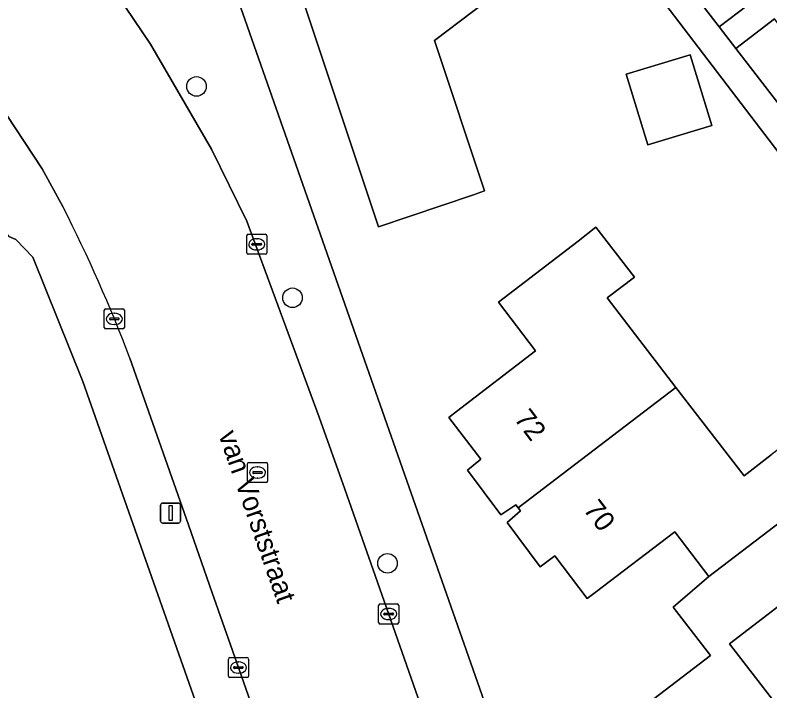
# Model space of a CAD drawing. Extents: x 160023 to 161302, y 384750 to 385707.
# Drawn here: x 160269.83 to 160307.48, y 385616.56 to 385650.29 of the extents above; entities that cross this region are included whole.
import ezdxf

# ---------------------------------------------------------------- set-up
doc = ezdxf.new("R2010")
doc.units = 0
for name, color, linetype in [('IMGEO_Boom', 7, 'Continuous'), ('IMGEO_Erf', 7, 'Continuous'), ('IMGEO_Kolk', 7, 'Continuous'), ('IMGEO_Lichtmast', 7, 'Continuous'), ('IMGEO_Openbare_ruimte_label', 7, 'Continuous'), ('IMGEO_Pand', 7, 'Continuous'), ('IMGEO_Pand_nummerreeks', 7, 'Continuous'), ('IMGEO_Rijbaan_lokaal_gesloten', 7, 'Continuous'), ('IMGEO_Rioolput', 7, 'Continuous'), ('IMGEO_Voetpad_open', 7, 'Continuous')]:
    doc.layers.add(name, color=color, linetype=linetype)

msp = doc.modelspace()

# ---------------------------------------------------------------- linework, layer by layer
at = {"layer": 'IMGEO_Boom'}
for centre in [(160278.878, 385646.73), (160283.665, 385636.181), (160288.404, 385622.926)]:
    msp.add_circle(centre, 0.489, dxfattribs=at)
at = {"layer": 'IMGEO_Erf'}
for points in [[(160315.41, 385630.783), (160317.936, 385632.772), (160315.392, 385636.084), (160312.907, 385639.319), (160311.734, 385638.418), (160304.386, 385648.058), (160298.909, 385655.242), (160295.124, 385652.357), (160290.744, 385649.019), (160293.238, 385641.513), (160292.688, 385641.327), (160287.95, 385639.727), (160283.567, 385652.918), (160285.105, 385654.093), (160286.06, 385654.822), (160284.956, 385656.257), (160283.991, 385655.569), (160280.931, 385659.598), (160287.568, 385664.676), (160288.328, 385663.717), (160290.928, 385665.71), (160287.22, 385670.566), (160279.57, 385664.725)], [(160278.003, 385659.494), (160305.037, 385582.381), (160308.072, 385578.388), (160320.515, 385587.811), (160324.642, 385590.935), (160326.84, 385592.599), (160338.242, 385601.232), (160336.845, 385603.015), (160336.693, 385602.9), (160335.882, 385603.962), (160331.468, 385609.765), (160329.527, 385608.275), (160328.183, 385610.027), (160330.124, 385611.516), (160325.773, 385617.171), (160324.685, 385616.343), (160323.483, 385617.925), (160324.572, 385618.752), (160315.41, 385630.783)], [(160306.881, 385651.193), (160304.948, 385649.709), (160305.78, 385648.626), (160307.713, 385650.111)], [(160273.209, 385632.008), (160270.708, 385638.209), (160269.866, 385639.099), (160269.52, 385639.244), (160269.219, 385639.37), (160268.523, 385639.463), (160255.766, 385638.887)], [(160300.563, 385615.292), (160304.517, 385618.325), (160302.653, 385620.74), (160304.438, 385622.272), (160302.728, 385624.495), (160298.759, 385621.472), (160298.355, 385621.165), (160296.75, 385623.309), (160296.023, 385622.758), (160294.372, 385624.971), (160295.043, 385625.548), (160294.924, 385625.702), (160294.812, 385625.847), (160294.058, 385625.351), (160292.387, 385627.578), (160293.057, 385628.119), (160291.458, 385630.213), (160291.849, 385630.513), (160295.778, 385633.534), (160293.941, 385635.966), (160297.906, 385639.013), (160298.802, 385639.702), (160300.715, 385637.212), (160299.361, 385636.171), (160302.791, 385631.71), (160306.187, 385627.292), (160307.543, 385628.335)], [(160253.698, 385637.736), (160237.989, 385614.818), (160241.217, 385612.605), (160243.222, 385615.534), (160247.754, 385612.501), (160245.685, 385609.496), (160251.057, 385605.648), (160257.541, 385610.298), (160257.738, 385610.439), (160259.549, 385607.896), (160259.663, 385607.736), (160251.93, 385602.297), (160254.017, 385594.181), (160256.775, 385596.163), (160257.039, 385595.795), (160260.079, 385591.562), (160264.225, 385585.791), (160272.709, 385590.922), (160284.678, 385599.386), (160284.544, 385599.766), (160273.209, 385632.008)], [(160311.323, 385623.421), (160305.467, 385618.916), (160308.897, 385614.457)]]:
    msp.add_lwpolyline(points, dxfattribs=at)
msp.add_lwpolyline([(160301.387, 385643.808), (160300.315, 385647.342), (160302.066, 385647.873), (160303.503, 385648.309), (160304.575, 385644.775)], close=True, dxfattribs=at)
at = {"layer": 'IMGEO_Kolk'}
for p, q in [((160281.383, 385638.426), (160281.383, 385639.278)), ((160281.458, 385639.352), (160282.31, 385639.352)), ((160281.871, 385639.132), (160281.896, 385639.132)), ((160282.384, 385639.278), (160282.384, 385638.426)), ((160281.642, 385638.846), (160281.642, 385638.858)), ((160282.08, 385638.809), (160281.682, 385638.809)), ((160281.685, 385638.895), (160282.083, 385638.895)), ((160282.126, 385638.858), (160282.126, 385638.846)), ((160282.31, 385638.352), (160281.458, 385638.352)), ((160281.894, 385638.572), (160281.869, 385638.572)), ((160274.278, 385634.704), (160274.278, 385635.556)), ((160274.353, 385635.63), (160275.205, 385635.63)), ((160274.766, 385635.41), (160274.791, 385635.41)), ((160275.279, 385635.556), (160275.279, 385634.704)), ((160274.537, 385635.124), (160274.537, 385635.136)), ((160274.975, 385635.087), (160274.577, 385635.087)), ((160274.58, 385635.173), (160274.978, 385635.173)), ((160275.021, 385635.136), (160275.021, 385635.124)), ((160275.205, 385634.63), (160274.353, 385634.63)), ((160274.789, 385634.85), (160274.764, 385634.85)), ((160287.962, 385619.971), (160287.962, 385620.823)), ((160288.037, 385620.897), (160288.889, 385620.897)), ((160288.45, 385620.677), (160288.475, 385620.677)), ((160288.963, 385620.823), (160288.963, 385619.971)), ((160288.221, 385620.391), (160288.221, 385620.403)), ((160288.659, 385620.354), (160288.261, 385620.354)), ((160288.264, 385620.44), (160288.662, 385620.44)), ((160288.705, 385620.403), (160288.705, 385620.391)), ((160288.889, 385619.897), (160288.037, 385619.897)), ((160288.473, 385620.117), (160288.448, 385620.117)), ((160280.469, 385617.299), (160280.469, 385618.151)), ((160280.544, 385618.225), (160281.396, 385618.225)), ((160280.957, 385618.005), (160280.982, 385618.005)), ((160281.47, 385618.151), (160281.47, 385617.299)), ((160280.728, 385617.719), (160280.728, 385617.731)), ((160281.166, 385617.682), (160280.768, 385617.682)), ((160280.771, 385617.768), (160281.169, 385617.768)), ((160281.212, 385617.731), (160281.212, 385617.719)), ((160280.98, 385617.445), (160280.955, 385617.445)), ((160281.396, 385617.225), (160280.544, 385617.225))]:
    msp.add_line(p, q, dxfattribs=at)
for points in [[(160281.383, 385638.426), (160281.383, 385639.278)], [(160281.458, 385639.352), (160282.31, 385639.352)], [(160282.384, 385639.278), (160282.384, 385638.426)], [(160282.31, 385638.352), (160281.458, 385638.352)], [(160274.278, 385634.704), (160274.278, 385635.556)], [(160274.353, 385635.63), (160275.205, 385635.63)], [(160275.279, 385635.556), (160275.279, 385634.704)], [(160275.205, 385634.63), (160274.353, 385634.63)], [(160287.962, 385619.971), (160287.962, 385620.823)], [(160288.037, 385620.897), (160288.889, 385620.897)], [(160288.963, 385620.823), (160288.963, 385619.971)], [(160288.889, 385619.897), (160288.037, 385619.897)], [(160280.469, 385617.299), (160280.469, 385618.151)], [(160280.544, 385618.225), (160281.396, 385618.225)], [(160281.47, 385618.151), (160281.47, 385617.299)], [(160281.396, 385617.225), (160280.544, 385617.225)]]:
    msp.add_lwpolyline(points, dxfattribs=at)
for centre, radius, start, end in [((160281.46, 385639.276), 0.0765, 91.552, 178.448), ((160281.46, 385639.276), 0.0765, 91.552, 178.448), ((160282.308, 385639.276), 0.0765, 1.552, 88.448), ((160282.308, 385639.276), 0.0765, 1.552, 88.448), ((160281.682, 385638.855), 0.0403, 85.8775, 175.7526), ((160281.679, 385638.845), 0.0366, 178.938, 274.7102), ((160282.083, 385638.852), 0.043, 264.8664, 352.4533), ((160282.087, 385638.857), 0.0386, 1.7309, 96.639), ((160281.46, 385638.428), 0.0765, 181.552, 268.448), ((160281.46, 385638.428), 0.0765, 181.552, 268.448), ((160282.308, 385638.428), 0.0765, 271.552, 358.448), ((160282.308, 385638.428), 0.0765, 271.552, 358.448), ((160274.355, 385635.554), 0.0765, 91.552, 178.448), ((160274.355, 385635.554), 0.0765, 91.552, 178.448), ((160275.203, 385635.554), 0.0765, 1.552, 88.448), ((160275.203, 385635.554), 0.0765, 1.552, 88.448), ((160274.577, 385635.133), 0.0403, 85.8775, 175.7526), ((160274.574, 385635.123), 0.0366, 178.938, 274.7102), ((160274.978, 385635.13), 0.043, 264.8664, 352.4533), ((160274.982, 385635.135), 0.0386, 1.7309, 96.639), ((160274.355, 385634.706), 0.0765, 181.552, 268.448), ((160274.355, 385634.706), 0.0765, 181.552, 268.448), ((160275.203, 385634.706), 0.0765, 271.552, 358.448), ((160275.203, 385634.706), 0.0765, 271.552, 358.448), ((160288.039, 385620.821), 0.0765, 91.552, 178.448), ((160288.039, 385620.821), 0.0765, 91.552, 178.448), ((160288.887, 385620.821), 0.0765, 1.552, 88.448), ((160288.887, 385620.821), 0.0765, 1.552, 88.448), ((160288.261, 385620.4), 0.0403, 85.8775, 175.7526), ((160288.258, 385620.39), 0.0366, 178.938, 274.7102), ((160288.662, 385620.397), 0.043, 264.8664, 352.4533), ((160288.666, 385620.402), 0.0386, 1.7309, 96.639), ((160288.039, 385619.973), 0.0765, 181.552, 268.448), ((160288.039, 385619.973), 0.0765, 181.552, 268.448), ((160288.887, 385619.973), 0.0765, 271.552, 358.448), ((160288.887, 385619.973), 0.0765, 271.552, 358.448), ((160280.546, 385618.149), 0.0765, 91.552, 178.448), ((160280.546, 385618.149), 0.0765, 91.552, 178.448), ((160281.394, 385618.149), 0.0765, 1.552, 88.448), ((160281.394, 385618.149), 0.0765, 1.552, 88.448), ((160280.768, 385617.728), 0.0403, 85.8775, 175.7526), ((160280.765, 385617.718), 0.0366, 178.938, 274.7102), ((160281.169, 385617.725), 0.043, 264.8664, 352.4533), ((160281.173, 385617.73), 0.0386, 1.7309, 96.639), ((160280.546, 385617.301), 0.0765, 181.552, 268.448), ((160280.546, 385617.301), 0.0765, 181.552, 268.448), ((160281.394, 385617.301), 0.0765, 271.552, 358.448), ((160281.394, 385617.301), 0.0765, 271.552, 358.448)]:
    msp.add_arc(centre, radius, start, end, dxfattribs=at)
for centre, major_axis, ratio, start_param, end_param in [((160281.87, 385638.852), (-0.387, 0.002), 0.722429, 4.712389, 7.853982), ((160281.895, 385638.852), (-0.39, 0.002), 0.717154, 1.570796, 4.712389), ((160274.765, 385635.13), (-0.387, 0.002), 0.722429, 4.712389, 7.853982), ((160274.79, 385635.13), (-0.39, 0.002), 0.717154, 1.570796, 4.712389), ((160288.449, 385620.397), (-0.387, 0.002), 0.722429, 4.712389, 7.853982), ((160288.474, 385620.397), (-0.39, 0.002), 0.717154, 1.570796, 4.712389), ((160280.956, 385617.725), (-0.387, 0.002), 0.722429, 4.712389, 7.853982), ((160280.981, 385617.725), (-0.39, 0.002), 0.717154, 1.570796, 4.712389)]:
    msp.add_ellipse(centre, major_axis=major_axis, ratio=ratio, start_param=start_param, end_param=end_param, dxfattribs=at)
at = {"layer": 'IMGEO_Lichtmast'}
for p, q in [((160277.188, 385625.933), (160277.978, 385625.933)), ((160277.978, 385625.933), (160277.188, 385625.933)), ((160277.088, 385625.033), (160277.088, 385625.833)), ((160277.088, 385625.833), (160277.088, 385625.033)), ((160278.078, 385625.833), (160278.078, 385625.033)), ((160278.078, 385625.033), (160278.078, 385625.833)), ((160277.978, 385624.933), (160277.188, 385624.933)), ((160277.188, 385624.933), (160277.978, 385624.933))]:
    msp.add_line(p, q, dxfattribs=at)
msp.add_lwpolyline([(160277.508, 385625.808), (160277.658, 385625.808), (160277.658, 385625.058), (160277.508, 385625.058), (160277.508, 385625.808)], dxfattribs=at)
for centre, start, end in [((160277.188, 385625.833), 90, 180), ((160277.188, 385625.833), 90, 180), ((160277.978, 385625.833), 0, 90), ((160277.978, 385625.833), 360, 90), ((160277.188, 385625.033), 180, 270), ((160277.188, 385625.033), 180, 270), ((160277.978, 385625.033), 270, 0), ((160277.978, 385625.033), 270, 0)]:
    msp.add_arc(centre, 0.1, start, end, dxfattribs=at)
at = {"layer": 'IMGEO_Pand'}
for points in [[(160298.909, 385655.242), (160293.96, 385661.734), (160290.928, 385665.71), (160288.328, 385663.717), (160287.568, 385664.676), (160280.931, 385659.598), (160283.991, 385655.569), (160284.956, 385656.257), (160286.06, 385654.822), (160285.105, 385654.093), (160283.567, 385652.918), (160287.95, 385639.727), (160292.688, 385641.327), (160293.238, 385641.513), (160290.744, 385649.019), (160295.124, 385652.357)], [(160304.181, 385654.708), (160302.241, 385653.233), (160304.948, 385649.709), (160306.881, 385651.193)], [(160305.78, 385648.626), (160308.815, 385644.676), (160310.755, 385646.15), (160307.713, 385650.111)], [(160300.315, 385647.342), (160301.387, 385643.808), (160304.575, 385644.775), (160303.503, 385648.309), (160302.066, 385647.873)], [(160302.791, 385631.71), (160299.361, 385636.171), (160300.715, 385637.212), (160298.802, 385639.702), (160297.906, 385639.013), (160293.941, 385635.966), (160295.778, 385633.534), (160291.849, 385630.513), (160291.458, 385630.213), (160293.057, 385628.119), (160292.387, 385627.578), (160294.058, 385625.351), (160294.812, 385625.847), (160294.924, 385625.702)], [(160309.333, 385626.007), (160311.692, 385627.807), (160310.796, 385628.972), (160309.895, 385630.144), (160307.543, 385628.335), (160306.187, 385627.292), (160302.791, 385631.71), (160294.924, 385625.702), (160295.043, 385625.548), (160294.372, 385624.971), (160296.023, 385622.758), (160296.75, 385623.309), (160298.355, 385621.165), (160298.759, 385621.472), (160302.728, 385624.495), (160304.438, 385622.272)], [(160308.897, 385614.457), (160305.467, 385618.916), (160311.323, 385623.421), (160309.333, 385626.007), (160304.438, 385622.272), (160302.653, 385620.74), (160304.517, 385618.325), (160300.563, 385615.292), (160297.52, 385612.958), (160299.149, 385610.802), (160298.447, 385610.276), (160300.156, 385608.085), (160300.818, 385608.634), (160301, 385608.423)]]:
    msp.add_lwpolyline(points, close=True, dxfattribs=at)
at = {"layer": 'IMGEO_Rijbaan_lokaal_gesloten'}
for points in [[(160292.407, 385609.129), (160290.146, 385615.588), (160288.454, 385620.42), (160286.269, 385626.622), (160285.002, 385630.219), (160281.396, 385640.012), (160279.62, 385643.602), (160276.59, 385648.834), (160274.915, 385651.325), (160273.069, 385653.716), (160271.662, 385655.352), (160269.83, 385657.483)], [(160265.53, 385650.257), (160267.764, 385647.597), (160268.034, 385647.23), (160268.951, 385645.982), (160271.173, 385642.611), (160272.222, 385640.712)], [(160275.551, 385633.171), (160278.472, 385624.846), (160279.665, 385621.449), (160280.991, 385617.669), (160286.928, 385600.688), (160287.717, 385598.431), (160288.618, 385595.877), (160293.709, 385581.441), (160301.933, 385558.109)]]:
    msp.add_lwpolyline(points, dxfattribs=at)
msp.add_arc((160205.212, 385606.625), 75.182, 20.67662, 26.96183, dxfattribs=at)
at = {"layer": 'IMGEO_Rioolput'}
for p, q in [((160281.422, 385627.034), (160281.422, 385627.886)), ((160281.497, 385627.96), (160282.349, 385627.96)), ((160282.423, 385627.886), (160282.423, 385627.034)), ((160281.681, 385627.454), (160281.681, 385627.466)), ((160282.119, 385627.417), (160281.721, 385627.417)), ((160281.724, 385627.503), (160282.122, 385627.503)), ((160281.91, 385627.74), (160281.935, 385627.74)), ((160282.165, 385627.466), (160282.165, 385627.454)), ((160281.933, 385627.18), (160281.908, 385627.18)), ((160282.349, 385626.96), (160281.497, 385626.96))]:
    msp.add_line(p, q, dxfattribs=at)
for points in [[(160281.422, 385627.034), (160281.422, 385627.886)], [(160281.497, 385627.96), (160282.349, 385627.96)], [(160282.423, 385627.886), (160282.423, 385627.034)], [(160282.349, 385626.96), (160281.497, 385626.96)]]:
    msp.add_lwpolyline(points, dxfattribs=at)
for centre, radius, start, end in [((160281.499, 385627.884), 0.0765, 91.552, 178.448), ((160281.499, 385627.884), 0.0765, 91.552, 178.448), ((160282.347, 385627.884), 0.0765, 1.552, 88.448), ((160282.347, 385627.884), 0.0765, 1.552, 88.448), ((160281.721, 385627.463), 0.0403, 85.8775, 175.7526), ((160281.718, 385627.453), 0.0366, 178.938, 274.7102), ((160282.122, 385627.46), 0.043, 264.8664, 352.4533), ((160282.126, 385627.465), 0.0386, 1.7309, 96.639), ((160281.499, 385627.036), 0.0765, 181.552, 268.448), ((160281.499, 385627.036), 0.0765, 181.552, 268.448), ((160282.347, 385627.036), 0.0765, 271.552, 358.448), ((160282.347, 385627.036), 0.0765, 271.552, 358.448)]:
    msp.add_arc(centre, radius, start, end, dxfattribs=at)
for centre, major_axis, ratio, start_param, end_param in [((160281.909, 385627.46), (-0.387, 0.002), 0.722429, 4.712389, 7.853982), ((160281.934, 385627.46), (-0.39, 0.002), 0.717154, 1.570796, 4.712389)]:
    msp.add_ellipse(centre, major_axis=major_axis, ratio=ratio, start_param=start_param, end_param=end_param, dxfattribs=at)
at = {"layer": 'IMGEO_Voetpad_open'}
msp.add_lwpolyline([(160299.773, 385656.446), (160298.318, 385658.365), (160295.966, 385661.562), (160295.779, 385661.775), (160292.354, 385666.289), (160288.416, 385671.48), (160287.22, 385670.566), (160290.928, 385665.71), (160293.96, 385661.734), (160298.909, 385655.242), (160304.386, 385648.058), (160311.734, 385638.418), (160312.907, 385639.319), (160311.522, 385641.152), (160308.815, 385644.676), (160305.78, 385648.626), (160304.948, 385649.709), (160302.241, 385653.233)], close=True, dxfattribs=at)
for points in [[(160277.94, 385662.363), (160269.83, 385657.483), (160271.662, 385655.352), (160273.069, 385653.716), (160274.915, 385651.325), (160276.59, 385648.834), (160279.62, 385643.602), (160281.396, 385640.012), (160285.002, 385630.219), (160286.269, 385626.622), (160288.454, 385620.42), (160290.146, 385615.588), (160292.407, 385609.129), (160294.52, 385603.092), (160296.292, 385598.082), (160297.547, 385594.535), (160297.835, 385593.72), (160299.093, 385590.163), (160300.911, 385585.024), (160302.353, 385580.907)], [(160305.037, 385582.381), (160278.003, 385659.494)], [(160272.222, 385640.712), (160271.173, 385642.611), (160268.951, 385645.982), (160268.034, 385647.23), (160267.764, 385647.597), (160265.53, 385650.257), (160263.037, 385647.354), (160269.52, 385639.244), (160269.866, 385639.099), (160270.708, 385638.209), (160273.209, 385632.008), (160284.544, 385599.766), (160286.928, 385600.688), (160280.991, 385617.669), (160279.665, 385621.449), (160278.472, 385624.846), (160275.551, 385633.171)]]:
    msp.add_lwpolyline(points, dxfattribs=at)
msp.add_arc((160205.212, 385606.625), 75.182, 20.67662, 26.96183, dxfattribs=at)

# ---------------------------------------------------------------- texts
at = {"layer": 'IMGEO_Openbare_ruimte_label'}
msp.add_text('van Vorststraat', height=1, rotation=289.2684, dxfattribs=at).set_placement((160279.96, 385629.357))
at = {"layer": 'IMGEO_Pand_nummerreeks'}
for s, rotation, p in [('72', 307.3171, (160294.684, 385630.138)), ('70', 307.3165, (160298.136, 385625.61))]:
    msp.add_text(s, height=1, rotation=rotation, dxfattribs=at).set_placement(p)

doc.saveas('drawing.dxf')
